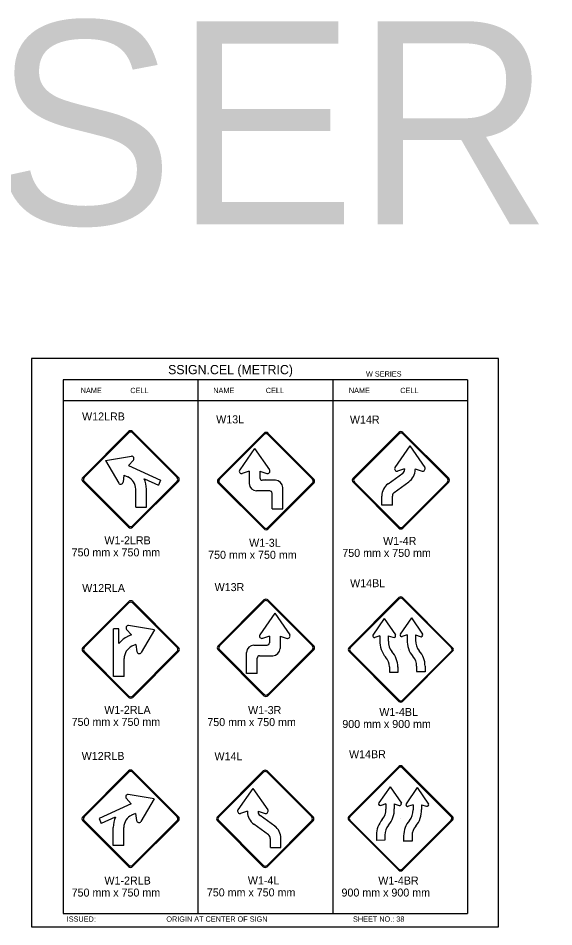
# Model space of a CAD drawing. Extents: x -12 to 6962, y -3756 to 679.
# Drawn here: x 1544.2 to 1745.2, y 225.3 to 565.9 of the extents above; entities that cross this region are included whole.
import ezdxf

# ---------------------------------------------------------------- set-up
doc = ezdxf.new("R2010")
doc.units = 0
for name, color, linetype in [('Level 1', 7, 'Continuous'), ('Level 2', 7, 'Continuous'), ('Level 3', 7, 'Continuous'), ('Level 62', 7, 'Continuous')]:
    doc.layers.add(name, color=color, linetype=linetype)

msp = doc.modelspace()

# ---------------------------------------------------------------- linework, layer by layer
at = {"layer": 'Level 1'}
for p, q in [((1712.82, 430.35), (1561.06, 430.35)), ((1561.06, 430.35), (1561.06, 230.35)), ((1611.65, 430.35), (1611.65, 230.35)), ((1662.23, 430.35), (1662.23, 230.35)), ((1712.82, 430.35), (1712.82, 230.35)), ((1611.65, 422.43), (1561.06, 422.43)), ((1662.23, 422.43), (1611.65, 422.43)), ((1712.82, 422.43), (1662.23, 422.43)), ((1568.93, 393.73), (1585.69, 410.49)), ((1587.06, 410.49), (1603.82, 393.73)), ((1619.75, 393.1), (1636.5, 409.86)), ((1637.87, 409.86), (1654.63, 393.1)), ((1669.86, 393.45), (1687.05, 410.64)), ((1670.36, 393.38), (1687.11, 410.14)), ((1688.48, 410.14), (1705.24, 393.38)), ((1688.54, 410.64), (1705.74, 393.44)), ((1691.16, 405.56), (1685.58, 397.49)), ((1691.16, 405.56), (1696.77, 397.49)), ((1632.89, 404.65), (1627.31, 396.58)), ((1632.89, 404.65), (1638.5, 396.58)), ((1576.98, 400.09), (1586.67, 401.74)), ((1576.98, 400.09), (1581.95, 391.62)), ((1585.58, 398.27), (1587.43, 400.3)), ((1585.58, 398.27), (1587.02, 397.61)), ((1587.01, 397.62), (1597.65, 392.7)), ((1630.91, 396.07), (1628.3, 395.26)), ((1630.91, 396.07), (1630.91, 391.48)), ((1634.9, 396.07), (1634.9, 393.64)), ((1634.9, 396.07), (1637.51, 395.26)), ((1682.99, 391.4), (1688.47, 395.36)), ((1689.18, 396.99), (1686.57, 396.17)), ((1689.18, 396.99), (1689.18, 396.73)), ((1693.16, 396.99), (1695.78, 396.17)), ((1693.16, 396.99), (1693.16, 396.76)), ((1585.69, 375.61), (1568.93, 392.36)), ((1583.9, 394.66), (1583.55, 391.97)), ((1583.9, 394.66), (1585.4, 393.98)), ((1586.36, 393.08), (1586.36, 393.08)), ((1603.82, 392.36), (1587.06, 375.61)), ((1591.56, 393.26), (1596.79, 390.84)), ((1597.65, 392.7), (1596.79, 390.84)), ((1640.73, 392.73), (1635.81, 392.73)), ((1636.95, 393.08), (1636.95, 393.08)), ((1687.05, 374.76), (1669.86, 391.95)), ((1687.11, 375.26), (1670.36, 392.01)), ((1685.3, 388.18), (1690.8, 392.14)), ((1687.8, 393.1), (1687.8, 393.1)), ((1705.24, 392.01), (1688.48, 375.26)), ((1705.74, 391.95), (1688.55, 374.76)), ((1588.34, 382.64), (1588.34, 389.36)), ((1592.3, 382.64), (1592.3, 389.34)), ((1636.5, 374.97), (1619.75, 391.73)), ((1638.58, 388.74), (1633.63, 388.74)), ((1654.63, 391.73), (1637.87, 374.97)), ((1643.47, 382.04), (1643.47, 389.99)), ((1639.49, 382.04), (1639.49, 387.83)), ((1680.63, 383.41), (1680.63, 386.79)), ((1684.59, 383.41), (1684.59, 386.81)), ((1588.34, 382.64), (1592.3, 382.64)), ((1639.49, 382.04), (1643.47, 382.04)), ((1684.59, 383.41), (1680.63, 383.41)), ((1687.07, 348.73), (1668.29, 329.95)), ((1687.17, 348.25), (1668.77, 329.85)), ((1706.79, 329.85), (1688.4, 348.25)), ((1707.2, 329.95), (1688.41, 348.73)), ((1585.74, 346.71), (1568.99, 329.96)), ((1603.87, 329.96), (1587.11, 346.71)), ((1619.72, 330.59), (1636.48, 347.34)), ((1637.85, 347.34), (1654.61, 330.59)), ((1640.47, 342.86), (1634.88, 334.77)), ((1640.47, 342.86), (1646.07, 334.77)), ((1681.52, 340.84), (1677.24, 334.66)), ((1681.52, 340.84), (1685.73, 334.74)), ((1691.75, 341.15), (1687.47, 334.97)), ((1691.75, 341.15), (1695.95, 335.05)), ((1595.32, 336.6), (1585.63, 338.25)), ((1580, 319.14), (1580, 337.01)), ((1581.94, 337.01), (1580, 337.01)), ((1581.94, 331.56), (1581.94, 337.01)), ((1586.72, 334.77), (1584.87, 336.8)), ((1586.72, 334.77), (1585.27, 334.11)), ((1595.32, 336.6), (1590.35, 328.1)), ((1638.49, 334.26), (1635.87, 333.45)), ((1638.49, 334.26), (1638.49, 331.83)), ((1642.47, 334.26), (1642.47, 329.67)), ((1642.47, 334.26), (1645.08, 333.45)), ((1679.94, 334.4), (1678.06, 333.79)), ((1679.93, 334.4), (1679.93, 332.59)), ((1683.08, 334.41), (1684.81, 333.85)), ((1683.08, 334.41), (1683.08, 332.43)), ((1690.17, 334.71), (1688.28, 334.09)), ((1690.15, 334.71), (1690.15, 332.9)), ((1693.31, 334.71), (1695.04, 334.15)), ((1693.31, 334.71), (1693.31, 332.74)), ((1588.39, 331.17), (1586.9, 330.48)), ((1588.39, 331.17), (1588.75, 328.45)), ((1632.63, 330.91), (1637.57, 330.91)), ((1568.99, 328.59), (1585.74, 311.83)), ((1586.37, 329.28), (1586.37, 329.28)), ((1587.11, 311.83), (1603.87, 328.59)), ((1636.48, 312.46), (1619.72, 329.22)), ((1629.91, 320.23), (1629.91, 328.2)), ((1636.93, 329.28), (1636.93, 329.28)), ((1654.61, 329.22), (1637.85, 312.46)), ((1668.29, 328.61), (1687.07, 309.82)), ((1668.77, 328.62), (1687.17, 310.23)), ((1687.78, 329.24), (1687.78, 329.24)), ((1688.4, 310.23), (1706.79, 328.62)), ((1688.41, 309.82), (1707.2, 328.61)), ((1583.95, 319.14), (1583.95, 325.87)), ((1633.87, 320.23), (1633.87, 326.04)), ((1634.78, 326.93), (1639.73, 326.93)), ((1633.87, 320.23), (1629.91, 320.23)), ((1683.48, 322.72), (1683.48, 320.74)), ((1683.48, 320.74), (1686.64, 320.73)), ((1686.64, 322.71), (1686.64, 320.73)), ((1686.65, 322.6), (1686.65, 320.63)), ((1693.7, 323.02), (1693.7, 321.05)), ((1693.7, 321.05), (1696.86, 321.04)), ((1696.86, 323.02), (1696.86, 321.04)), ((1696.88, 322.91), (1696.88, 320.94)), ((1583.95, 319.14), (1580, 319.14)), ((1568.95, 266.52), (1585.71, 283.28)), ((1587.08, 283.28), (1603.84, 266.52)), ((1618.95, 266.54), (1636.15, 283.73)), ((1619.45, 266.48), (1636.21, 283.23)), ((1637.58, 283.23), (1654.34, 266.48)), ((1637.64, 283.73), (1654.83, 266.54)), ((1668.27, 266.64), (1687.05, 285.43)), ((1668.68, 266.55), (1687.07, 284.94)), ((1688.3, 284.94), (1706.69, 266.55)), ((1688.39, 285.43), (1707.18, 266.64)), ((1632.24, 277.2), (1626.66, 269.13)), ((1632.24, 277.2), (1637.85, 269.13)), ((1683.72, 277.84), (1679.51, 271.74)), ((1683.72, 277.84), (1688, 271.66)), ((1693.94, 277.53), (1689.74, 271.44)), ((1693.94, 277.53), (1698.22, 271.35)), ((1586.61, 271.46), (1584.75, 273.49)), ((1595.21, 273.28), (1585.51, 274.93)), ((1595.21, 273.28), (1590.23, 264.81)), ((1585.17, 270.81), (1574.53, 265.88)), ((1586.61, 271.46), (1585.16, 270.8)), ((1682.15, 271.41), (1680.43, 270.85)), ((1682.15, 271.41), (1682.15, 269.43)), ((1685.29, 271.4), (1687.18, 270.79)), ((1685.31, 271.4), (1685.31, 269.59)), ((1692.38, 271.1), (1690.65, 270.54)), ((1692.38, 271.1), (1692.38, 269.12)), ((1695.52, 271.09), (1697.41, 270.48)), ((1695.54, 271.09), (1695.54, 269.29)), ((1574.53, 265.88), (1575.39, 264.03)), ((1580.63, 266.45), (1575.39, 264.03)), ((1586.41, 265.96), (1586.41, 265.96)), ((1588.28, 267.85), (1586.78, 267.17)), ((1588.28, 267.85), (1588.64, 265.16)), ((1630.27, 268.62), (1627.65, 267.81)), ((1630.27, 268.62), (1630.27, 268.4)), ((1634.25, 268.62), (1636.86, 267.81)), ((1634.25, 268.62), (1634.25, 268.4)), ((1640.44, 263.07), (1634.96, 267)), ((1636.99, 265.86), (1636.99, 265.86)), ((1687.68, 265.93), (1687.68, 265.93)), ((1585.71, 248.39), (1568.95, 265.15)), ((1579.88, 255.83), (1579.88, 262.52)), ((1583.84, 255.83), (1583.84, 262.55)), ((1603.84, 265.15), (1587.08, 248.39)), ((1636.15, 247.85), (1618.95, 265.04)), ((1636.21, 248.35), (1619.45, 265.11)), ((1638.11, 259.82), (1632.62, 263.78)), ((1654.34, 265.11), (1637.58, 248.35)), ((1654.83, 265.04), (1637.64, 247.85)), ((1687.05, 246.51), (1668.27, 265.3)), ((1687.07, 246.92), (1668.67, 265.32)), ((1706.69, 265.32), (1688.3, 246.92)), ((1707.18, 265.3), (1688.39, 246.51)), ((1678.59, 259.6), (1678.59, 257.63)), ((1678.6, 259.71), (1678.6, 257.73)), ((1681.76, 259.72), (1681.76, 257.74)), ((1688.81, 259.3), (1688.81, 257.32)), ((1688.83, 259.4), (1688.83, 257.43)), ((1691.99, 259.41), (1691.99, 257.44)), ((1583.84, 255.83), (1579.88, 255.83)), ((1638.82, 255.05), (1638.82, 258.45)), ((1642.8, 255.05), (1642.8, 258.45)), ((1681.76, 257.74), (1678.6, 257.73)), ((1691.99, 257.44), (1688.83, 257.43)), ((1638.82, 255.05), (1642.8, 255.05)), ((1561.06, 230.35), (1712.82, 230.35))]:
    msp.add_line(p, q, dxfattribs=at)
for centre, radius, start, end in [((1586.37, 409.8), 0.969, 45, 135), ((1637.19, 409.17), 0.969, 45, 135), ((1687.8, 409.89), 1.06, 45, 135), ((1687.8, 409.45), 0.969, 45, 135), ((1586.77, 400.88), 0.877, 318.677, 97.1175), ((1628.05, 396.11), 0.88, 148.3587, 286.1741), ((1637.75, 396.11), 0.88, 253.7978, 31.6694), ((1686.32, 397.02), 0.88, 148.3587, 286.1741), ((1687.46, 396.75), 1.71, 305.7926, 359.6684), ((1687.48, 396.74), 5.67, 305.7541, 0.1328), ((1696.01, 397.02), 0.88, 253.8088, 31.6584), ((1569.62, 393.05), 0.969, 135, 225), ((1582.68, 392.09), 0.879, 213.1885, 351.7617), ((1583.2, 389.34), 5.13, 0.0924, 64.7362), ((1583.22, 389.35), 9.1, 359.9807, 25.4459), ((1603.13, 393.05), 0.969, 315, 45), ((1620.43, 392.41), 0.969, 135, 225), ((1635.8, 393.63), 0.907, 180, 270), ((1640.74, 389.99), 2.73, 0, 90), ((1653.94, 392.41), 0.969, 315, 45), ((1670.61, 392.7), 1.06, 135, 225), ((1671.04, 392.7), 0.969, 135, 225), ((1704.55, 392.7), 0.969, 315, 45), ((1704.99, 392.7), 1.06, 315, 45), ((1633.64, 391.47), 2.73, 180, 270), ((1638.58, 387.83), 0.91, 0, 90), ((1686.3, 386.81), 5.67, 125.7541, 180.1328), ((1686.29, 386.81), 1.69, 125.4525, 180.0086), ((1586.37, 376.29), 0.969, 225, 315), ((1637.19, 375.66), 0.969, 225, 315), ((1687.8, 375.51), 1.06, 225, 315), ((1687.8, 375.94), 0.969, 225, 315), ((1637.17, 346.66), 0.969, 45, 135), ((1687.74, 348.06), 0.949, 45, 135), ((1687.78, 347.63), 0.87, 45, 135), ((1586.43, 346.03), 0.969, 45, 135), ((1585.53, 337.38), 0.877, 82.8825, 221.323), ((1589.08, 325.85), 9.1, 114.6696, 141.6211), ((1635.62, 334.31), 0.88, 148.3306, 286.2022), ((1645.32, 334.31), 0.88, 253.8259, 31.6413), ((1677.89, 334.42), 0.652, 159.1387, 285.1415), ((1685.15, 334.42), 0.659, 238.9076, 29.6881), ((1688.11, 334.72), 0.652, 159.1387, 285.1415), ((1695.38, 334.72), 0.659, 238.9076, 29.6881), ((1589.09, 325.84), 5.13, 115.2638, 179.9076), ((1620.41, 329.9), 0.969, 135, 225), ((1632.63, 328.19), 2.73, 90, 180), ((1637.57, 331.82), 0.907, 270, 0), ((1653.92, 329.9), 0.969, 315, 45), ((1688.6, 332.15), 8.68, 177.0488, 221.4359), ((1688.6, 332.15), 5.52, 177.0488, 221.4359), ((1698.82, 332.45), 8.68, 177.0488, 221.4359), ((1698.82, 332.45), 5.52, 177.0488, 221.4359), ((1569.67, 329.27), 0.969, 135, 225), ((1589.62, 328.59), 0.879, 188.2383, 326.8115), ((1603.18, 329.27), 0.969, 315, 45), ((1639.73, 329.67), 2.73, 270, 0), ((1668.96, 329.28), 0.949, 135, 225), ((1669.39, 329.24), 0.87, 135, 225), ((1677.92, 322.73), 8.71, 359.8465, 41.3869), ((1677.92, 322.73), 8.71, 359.8465, 41.3869), ((1688.15, 323.04), 8.71, 359.8465, 41.3869), ((1688.15, 323.04), 8.71, 359.8465, 41.3869), ((1706.17, 329.24), 0.87, 315, 45), ((1706.53, 329.28), 0.949, 315, 45), ((1634.79, 326.03), 0.91, 90, 180), ((1677.92, 322.73), 5.55, 359.8465, 41.3869), ((1688.15, 323.04), 5.55, 359.8465, 41.3869), ((1586.43, 312.52), 0.969, 225, 315), ((1637.17, 313.15), 0.969, 225, 315), ((1687.78, 310.84), 0.87, 225, 315), ((1687.74, 310.49), 0.949, 225, 315), ((1586.39, 282.59), 0.969, 45, 135), ((1636.89, 282.98), 1.06, 45, 135), ((1636.89, 282.55), 0.969, 45, 135), ((1687.72, 284.75), 0.949, 45, 135), ((1687.68, 284.32), 0.87, 45, 135), ((1585.42, 274.07), 0.877, 82.8825, 221.323), ((1627.4, 268.66), 0.88, 148.3416, 286.1912), ((1637.1, 268.66), 0.88, 253.8259, 31.6413), ((1680.08, 271.42), 0.659, 150.3119, 301.0924), ((1676.64, 269.15), 5.52, 318.5641, 2.9512), ((1676.64, 269.15), 8.68, 318.5641, 2.9512), ((1687.35, 271.42), 0.652, 254.8585, 20.8613), ((1690.31, 271.11), 0.659, 150.3119, 301.0924), ((1686.87, 268.84), 5.52, 318.5641, 2.9512), ((1686.87, 268.84), 8.68, 318.5641, 2.9512), ((1697.58, 271.11), 0.652, 254.8585, 20.8613), ((1569.64, 265.84), 0.969, 135, 225), ((1588.97, 262.54), 9.1, 154.5541, 180.0193), ((1588.98, 262.53), 5.13, 115.2638, 179.9076), ((1603.15, 265.83), 0.969, 315, 45), ((1619.7, 265.79), 1.06, 135, 225), ((1620.14, 265.79), 0.969, 135, 225), ((1635.93, 268.39), 5.67, 179.8672, 234.2459), ((1635.95, 268.39), 1.71, 180.3316, 234.2074), ((1653.65, 265.79), 0.969, 315, 45), ((1654.09, 265.79), 1.06, 315, 45), ((1668.94, 265.97), 0.949, 135, 225), ((1669.29, 265.93), 0.87, 135, 225), ((1706.08, 265.93), 0.87, 315, 45), ((1706.51, 265.97), 0.949, 315, 45), ((1589.51, 265.28), 0.879, 188.2383, 326.8115), ((1637.12, 258.45), 5.67, 359.8672, 54.2459), ((1687.32, 259.73), 8.71, 138.6131, 180.1535), ((1687.32, 259.73), 8.71, 138.6131, 180.1535), ((1687.32, 259.73), 5.55, 138.6131, 180.1535), ((1697.54, 259.43), 8.71, 138.6131, 180.1535), ((1697.54, 259.43), 8.71, 138.6131, 180.1535), ((1697.54, 259.43), 5.55, 138.6131, 180.1535), ((1637.12, 258.45), 1.69, 359.9914, 54.5475), ((1586.39, 249.08), 0.969, 225, 315), ((1636.89, 248.6), 1.06, 225, 315), ((1636.89, 249.04), 0.969, 225, 315), ((1687.72, 247.19), 0.949, 225, 315), ((1687.68, 247.54), 0.87, 225, 315)]:
    msp.add_arc(centre, radius, start, end, dxfattribs=at)
at = {"layer": 'Level 3'}
for p, q in [((1568.43, 393.8), (1585.63, 410.99)), ((1587.12, 410.99), (1604.31, 393.8)), ((1619.25, 393.16), (1636.44, 410.35)), ((1637.93, 410.35), (1655.13, 393.16)), ((1585.63, 375.11), (1568.43, 392.3)), ((1604.31, 392.3), (1587.12, 375.11)), ((1636.44, 374.47), (1619.25, 391.67)), ((1655.13, 391.67), (1637.94, 374.47)), ((1619.23, 330.65), (1636.42, 347.84)), ((1637.91, 347.84), (1655.11, 330.65)), ((1568.49, 330.02), (1585.68, 347.21)), ((1587.18, 347.21), (1604.37, 330.02)), ((1585.68, 311.33), (1568.49, 328.53)), ((1604.37, 328.53), (1587.17, 311.33)), ((1636.42, 311.96), (1619.23, 329.15)), ((1655.11, 329.15), (1637.91, 311.96)), ((1568.45, 266.58), (1585.65, 283.78)), ((1587.14, 283.78), (1604.33, 266.58)), ((1585.65, 247.9), (1568.45, 265.09)), ((1604.33, 265.09), (1587.14, 247.9))]:
    msp.add_line(p, q, dxfattribs=at)
for centre, start, end in [((1586.37, 410.24), 45, 135), ((1637.19, 409.61), 45, 135), ((1569.18, 393.05), 135, 225), ((1603.57, 393.05), 315, 45), ((1620, 392.41), 135, 225), ((1654.38, 392.41), 315, 45), ((1586.37, 375.86), 225, 315), ((1637.19, 375.22), 225, 315), ((1586.43, 346.47), 45, 135), ((1637.17, 347.09), 45, 135), ((1619.97, 329.9), 135, 225), ((1654.36, 329.9), 315, 45), ((1569.23, 329.27), 135, 225), ((1603.62, 329.27), 315, 45), ((1586.43, 312.08), 225, 315), ((1637.17, 312.71), 225, 315), ((1586.39, 283.03), 45, 135), ((1569.2, 265.84), 135, 225), ((1603.59, 265.83), 315, 45), ((1586.39, 248.64), 225, 315)]:
    msp.add_arc(centre, 1.06, start, end, dxfattribs=at)
at = {"layer": 'Level 62'}
msp.add_lwpolyline([(1549.19, 225.31), (1724.45, 225.31), (1724.45, 438.4), (1549.19, 438.4)], close=True, dxfattribs=at)

# ---------------------------------------------------------------- texts
at = {"layer": 'Level 2'}
for s, p in [('W12LRB', (1568.17, 415.14)), ('W13L', (1618.49, 414.04)), ('W14R', (1668.67, 413.96)), ('W14BL', (1668.75, 352.63)), ('W12RLA', (1568.21, 350.83)), ('W13R', (1617.9, 351.16)), ('W12RLB', (1568.02, 287.87)), ('W14L', (1617.85, 287.74)), ('W14BR', (1668.34, 288.52))]:
    msp.add_text(s, height=3, dxfattribs=at).set_placement(p)
at = {"layer": 'Level 3'}
for s, height, p in [('W-SERIES CELLS', 76.1938, (1404.77, 488.61)), ('SSIGN.CEL (METRIC)', 3.4642, (1600.45, 432.46)), ('W SERIES', 1.979, (1674.69, 431.59)), ('NAME', 1.98, (1567.68, 425.39)), ('CELL', 1.98, (1586.28, 425.39)), ('NAME', 1.98, (1617.4, 425.39)), ('CELL', 1.98, (1637.1, 425.39)), ('NAME', 1.98, (1668.27, 425.39)), ('CELL', 1.98, (1687.57, 425.39)), ('W1-2LRB', 3, (1576.55, 368.69)), ('W1-4R', 3, (1681.12, 368.48)), ('W1-3L', 3, (1630.86, 367.77)), ('750 mm x 750 mm', 3, (1564.25, 364.19)), ('750 mm x 750 mm', 3, (1615.48, 363.27)), ('750 mm x 750 mm', 3, (1665.82, 363.98)), ('W1-2RLA', 3, (1576.51, 305.14)), ('W1-3R', 3, (1630.46, 305.06)), ('W1-4BL', 3, (1679.7, 304.35)), ('750 mm x 750 mm', 3, (1564.26, 300.64)), ('750 mm x 750 mm', 3, (1615.17, 300.56)), ('900 mm x 900 mm', 3, (1665.82, 299.85)), ('W1-2RLB', 3, (1576.56, 241.15)), ('W1-4L', 3, (1630.37, 241.21)), ('W1-4BR', 3, (1679.31, 241.15)), ('750 mm x 750 mm', 3, (1564.26, 236.65)), ('750 mm x 750 mm', 3, (1614.99, 236.71)), ('900 mm x 900 mm', 3, (1665.52, 236.65)), ('ISSUED:', 1.98, (1562.41, 227.23)), ('ORIGIN AT CENTER OF SIGN', 1.9795, (1599.79, 227.23)), ('SHEET NO.: 38', 1.9795, (1669.83, 227.23))]:
    msp.add_text(s, height=height, dxfattribs=at).set_placement(p)

doc.saveas('drawing.dxf')
